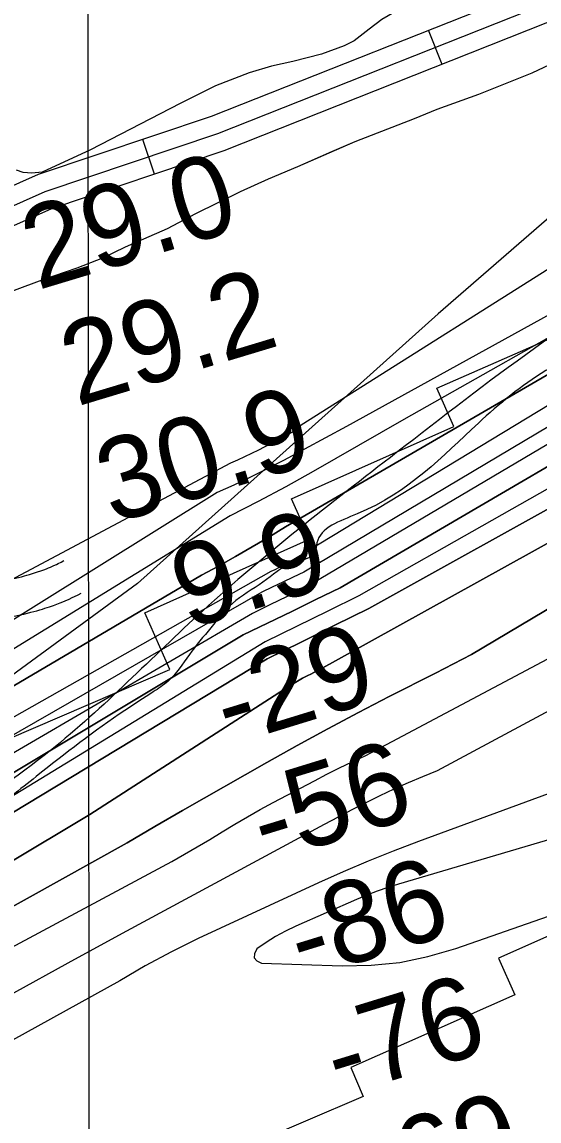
# Model space of a CAD drawing. Extents: x 3297753 to 3335611, y 652252 to 677623.
# Drawn here: x 3317590 to 3318011, y 660921 to 661817 of the extents above; entities that cross this region are included whole.
import ezdxf

# ---------------------------------------------------------------- set-up
doc = ezdxf.new("R2010")
doc.units = 0
for name, color, linetype in [('V-CHAN-NAID', 7, 'Continuous'), ('V-GRID-MAJR', 7, 'Continuous'), ('V-LEVE-TOET', 7, 'Continuous'), ('V-RIVR-EDGE', 7, 'Continuous'), ('V-RIVR-RANG', 7, 'Continuous'), ('V-ROAD-CNTR', 7, 'Continuous'), ('V-RRAP-FSHR', 7, 'Continuous'), ('V-RRAP-RVMT', 7, 'Continuous'), ('V-SITE-VEGE', 7, 'Continuous'), ('V-TOPO-DPTH', 7, 'Continuous'), ('V-TOPO-MAJR', 7, 'Continuous'), ('V-TOPO-MINR', 7, 'Continuous'), ('V-TOPO-WATR', 7, 'Continuous')]:
    doc.layers.add(name, color=color, linetype=linetype)

msp = doc.modelspace()

# ---------------------------------------------------------------- linework, layer by layer
at = {"layer": 'V-GRID-MAJR'}
msp.add_spline([(3317647.88, 657646.67), (3317644.8, 660673.92), (3317638.62, 666735.34), (3317632.45, 672796.78), (3317629.37, 675830.95)], degree=3, dxfattribs=at)
at = {"layer": 'V-LEVE-TOET'}
for points in [[(3318295.71, 661978.04), (3318276.56, 661969.64), (3318211.84, 661940.09), (3318124.1, 661898.87), (3318053.13, 661866.74), (3317945.05, 661827.35), (3317938.41, 661826.86), (3317927.41, 661830.05), (3317918.98, 661831.06), (3317906.97, 661828.99), (3317893.18, 661824.55), (3317882.95, 661818.62), (3317872.43, 661810.7), (3317860.41, 661801.1), (3317852.17, 661796.95), (3317833.61, 661790.23), (3317810.49, 661784.42), (3317793.03, 661780.47), (3317774.87, 661774.95), (3317747.38, 661764.38), (3317718.59, 661749.95), (3317645.63, 661712.37), (3317606.23, 661694.09)], [(3317563.01, 661590.41), (3317606.09, 661606.41), (3317634.77, 661616.18), (3317655.51, 661624.28), (3317674.17, 661633.18), (3317708.21, 661648.1), (3317731.44, 661660.46), (3317767.87, 661678.36), (3317790.6, 661688.63), (3317814.32, 661698.61), (3317842.21, 661710.87), (3317861.17, 661719.17), (3317909.5, 661737.74), (3317927.96, 661745.45), (3317961.81, 661757.59), (3318005.37, 661774.98), (3318033.46, 661788.32), (3318079.02, 661806.3), (3318110.18, 661817.16), (3318165.66, 661838.79), (3318193.25, 661849.96), (3318247.94, 661874.37), (3318303.29, 661898.61)], [(3317606.23, 661694.09), (3317597.75, 661693.42), (3317590.69, 661693.97), (3317585.27, 661695.61)]]:
    msp.add_lwpolyline(points, dxfattribs=at)
at = {"layer": 'V-RIVR-EDGE'}
msp.add_spline([(3319472.94, 662096.79), (3319451.36, 662084.83), (3319431.44, 662073.27), (3319412.76, 662065.44), (3319386.64, 662059.7), (3319355.13, 662056.05), (3319321.53, 662047.43), (3319286.69, 662035.91), (3319261.79, 662024.37), (3319253.91, 662022.31), (3319243.96, 662022.34), (3319236.91, 662020.28), (3319220.3, 662007.06), (3319214.06, 661999.2), (3319197.88, 661992.61), (3319174.65, 661985.21), (3319135.25, 661974.53), (3319095.84, 661962.6), (3319061.83, 661950.67), (3319035.69, 661940.78), (3319017.02, 661932.54), (3319004.15, 661925.11), (3318977.6, 661914.4), (3318949.4, 661908.67), (3318929.07, 661903.33), (3318893.41, 661894.3), (3318836.17, 661878.69), (3318802.16, 661869.66), (3318784.32, 661864.31), (3318761.1, 661859.4), (3318735.37, 661848.27), (3318707.16, 661836.32), (3318683.94, 661831.82), (3318667.77, 661829.78), (3318647.86, 661824.86), (3318612.18, 661812.51), (3318583.56, 661801.39), (3318550.78, 661789.45), (3318517.19, 661780.83), (3318486.91, 661770.55), (3318459.1, 661757.77), (3318437.11, 661748.7), (3318401.09, 661732.56), (3318376.27, 661719.66), (3318350.33, 661712.4), (3318322.69, 661702.89), (3318295.62, 661690.56), (3318275.88, 661686.66), (3318257.84, 661681.07), (3318243.73, 661673.22), (3318214.4, 661661.46), (3318180.55, 661645.76), (3318148.4, 661630.07), (3318131.47, 661619.4), (3318111.14, 661604.8), (3318079.51, 661575.01), (3318056.38, 661560.42), (3318032.66, 661542.45), (3318016.3, 661532.35), (3317961.53, 661489.66), (3317862.74, 661415.52), (3317830, 661391.93), (3317829.43, 661388.56), (3317827.16, 661382.93), (3317810.8, 661375.64), (3317785.97, 661359.92), (3317761.13, 661342.52), (3317743.62, 661322.84), (3317726.09, 661300.91), (3317708.57, 661278.97), (3317696.72, 661270.55), (3317673.58, 661255.39), (3317601.32, 661201.48), (3317560.67, 661171.71), (3317529.07, 661153.2), (3317513.82, 661140.27), (3317483.9, 661117.24), (3317464.15, 661105.46), (3317423.52, 661083.02), (3317409.43, 661079.11), (3317401.54, 661079.13), (3317375.02, 661065.67), (3317364.3, 661058.94), (3317348.5, 661051.09), (3317330.46, 661046.62), (3317307.32, 661033.16), (3317289.27, 661024.75), (3317263.88, 661012.42), (3317240.77, 661008.53), (3317230.05, 661004.05), (3317228.35, 661000.11), (3317221.59, 660998.43), (3317196.21, 660991.17), (3317170.27, 660981.66), (3317149.41, 660978.33), (3317103.16, 660960.97), (3317073.27, 660949.78), (3317034.34, 660929.59), (3316995.97, 660909.96), (3316948.02, 660886.98), (3316914.74, 660873.53), (3316885.97, 660860.65), (3316880.89, 660856.15), (3316871.29, 660848.28), (3316865.65, 660846.61), (3316855.51, 660846.63), (3316850.44, 660846.65), (3316844.22, 660840.46), (3316839.71, 660839.91), (3316835.77, 660840.48), (3316830.69, 660836.55), (3316818.84, 660828.69), (3316813.76, 660828.14), (3316808.13, 660827.03), (3316803.62, 660827.04), (3316796.84, 660818.6), (3316784.98, 660809.62), (3316774.82, 660802.88), (3316771.42, 660796.13), (3316765.18, 660779.24), (3316755.55, 660759.54), (3316745.94, 660744.35), (3316732.38, 660728.61), (3316712.63, 660717.95), (3316683.85, 660703.37), (3316676.52, 660701.13), (3316664.67, 660695.53), (3316651.68, 660680.34), (3316633.05, 660666.87), (3316616.12, 660656.2), (3316590.15, 660637.11), (3316544.42, 660603.41), (3316510, 660580.96), (3316472.73, 660551.75), (3316428.71, 660523.12), (3316390.32, 660495.6), (3316363.8, 660477.64), (3316349.69, 660469.78), (3316341.23, 660464.73), (3316335.03, 660464.75), (3316325.45, 660464.77), (3316313.61, 660461.42), (3316289.93, 660456.97), (3316257.21, 660443.53), (3316237.47, 660436.25), (3316207.01, 660423.93), (3316177.1, 660405.41), (3316154.53, 660393.07), (3316131.95, 660375.09), (3316110.5, 660362.19), (3316095.27, 660353.21), (3316080.02, 660338.03), (3316051.22, 660312.74), (3316013.92, 660270.58), (3315988.5, 660245.84), (3315960.26, 660217.18), (3315939.93, 660200.89), (3315925.81, 660185.14), (3315911.13, 660173.91), (3315895.32, 660159.86), (3315882.88, 660145.8), (3315867.63, 660130.06), (3315849.01, 660119.97), (3315837.71, 660109.29), (3315808.9, 660080.06), (3315786.88, 660062.08), (3315758.09, 660038.49), (3315733.81, 660018.83), (3315725.32, 660002.51), (3315692.01, 659976.67), (3315659.82, 659949.14), (3315603.36, 659904.2), (3315571.16, 659873.28), (3315569.47, 659873.29), (3315558.76, 659868.81), (3315547.47, 659863.2), (3315527.7, 659844.09), (3315506.25, 659828.37), (3315477.47, 659812.1), (3315461.12, 659805.94), (3315440.8, 659793.59), (3315429.5, 659781.79), (3315402.4, 659758.19), (3315361.76, 659731.8), (3315304.2, 659696.45), (3315255.66, 659666.7), (3315169.91, 659624.65), (3315140.01, 659611.76), (3315123.65, 659603.35), (3315098.82, 659588.76), (3315044.63, 659551.14), (3314989.87, 659507.33), (3314954.29, 659474.73), (3314933.97, 659462.39), (3314926.06, 659452.83), (3314915.88, 659440.45), (3314897.81, 659423.59), (3314866.75, 659396.06), (3314844.73, 659376.39), (3314848.66, 659370.75), (3314824.95, 659355.03), (3314801.82, 659342.69), (3314762.32, 659320.81), (3314730.16, 659303.42), (3314710.97, 659290.51), (3314664.68, 659256.25), (3314628.56, 659235.49), (3314603.16, 659218.09), (3314584.55, 659209.68), (3314564.82, 659208.04), (3314555.8, 659204.68), (3314546.76, 659196.25), (3314528.11, 659174.88), (3314492.47, 659118.62), (3314473.82, 659095), (3314450.67, 659074.77), (3314428.65, 659060.18), (3314423, 659054.56), (3314416.22, 659044.43), (3314398.14, 659027.57), (3314375.56, 659007.9), (3314366.53, 659005.11), (3314353.57, 659002.32), (3314347.36, 658997.27), (3314346.77, 658988.82), (3314351.26, 658983.17), (3314350.68, 658974.16), (3314342.76, 658961.78), (3314329.22, 658955.05), (3314311.71, 658940.44), (3314310, 658930.31), (3314294.2, 658921.89), (3314283.48, 658914.59), (3314276.12, 658903.91), (3314272.72, 658896.02), (3314237.73, 658871.32), (3314206.69, 658853.36), (3314198.23, 658851.13), (3314192.03, 658850.58), (3314180.19, 658846.1), (3314172.28, 658836.54), (3314164.36, 658823.6), (3314142.35, 658810.13), (3314120.89, 658792.72), (3314097.19, 658778.69), (3314086.46, 658769.14), (3314082.5, 658762.95), (3314080.22, 658754.5), (3314072.33, 658750.01), (3314036.79, 658734.32), (3314006.33, 658722), (3313997.3, 658716.39), (3313939.72, 658673.71), (3313888.34, 658634.95), (3313863.5, 658615.29), (3313820.61, 658586.66), (3313772.64, 658558.04), (3313732, 658532.78), (3313718.46, 658524.37), (3313711.13, 658521.57), (3313702.68, 658521.59), (3313693.09, 658518.79), (3313674.48, 658511.51), (3313646.82, 658494.68), (3313626.5, 658478.95), (3313619.73, 658475.02), (3313610.12, 658464.34), (3313605.01, 658449.14), (3313597.11, 658444.65), (3313577.92, 658428.92), (3313554.76, 658407.56), (3313537.8, 658387.32), (3313525.35, 658364.25), (3313506.11, 658331.61), (3313489.72, 658309.68)], degree=3, dxfattribs=at)
at = {"layer": 'V-ROAD-CNTR'}
for p, q in [((3317931.91, 661781.94), (3317920.84, 661809.83)), ((3317697.71, 661692.41), (3317688.14, 661720.84))]:
    msp.add_line(p, q, dxfattribs=at)
for points in [[(3321568.73, 662977.49), (3321346.43, 662923.6), (3321117.31, 662886.81), (3320965.64, 662851.42), (3320763.17, 662805.32), (3320677.25, 662784.43), (3320385.14, 662662.08), (3320181.21, 662592.85), (3319962.17, 662515.65), (3319741.75, 662454.28), (3319300.09, 662334.9), (3318986.34, 662211.61), (3318449.18, 661989.82), (3318047.95, 661827.99), (3317754.12, 661711.39), (3317613.9, 661664.2), (3317371.32, 661555.92)], [(3320379.83, 662676.12), (3320176.31, 662607.03), (3319957.66, 662529.97), (3319737.78, 662468.74), (3319295.37, 662349.16), (3318980.74, 662225.53), (3318443.51, 662003.71), (3318042.38, 661841.92), (3317748.96, 661725.48), (3317608.43, 661678.19), (3317360.57, 661567.55), (3316952.79, 661401.12), (3316934.4, 661396.42)], [(3318010.23, 661845.3), (3317743.8, 661739.57), (3317602.97, 661692.18), (3317354.68, 661581.35), (3316948.08, 661415.4), (3316933.04, 661411.56)], [(3317571.98, 661360.56), (3317575.5, 661361.25), (3317578.71, 661361.9), (3317581.7, 661362.55), (3317584.48, 661363.18), (3317587.07, 661363.8), (3317589.48, 661364.41), (3317591.73, 661365), (3317593.83, 661365.58), (3317595.78, 661366.14), (3317597.6, 661366.69), (3317599.27, 661367.2), (3317602.48, 661368.25), (3317605.23, 661369.21), (3317607.61, 661370.1), (3317609.68, 661370.9), (3317611.49, 661371.63), (3317613.02, 661372.28), (3317615.81, 661373.51), (3317617.84, 661374.45), (3317619.31, 661375.17), (3317621.6, 661376.33), (3317623.99, 661377.6)], [(3317577.68, 661331.11), (3317581.36, 661331.82), (3317584.88, 661332.54), (3317588.19, 661333.26), (3317591.3, 661333.96), (3317594.22, 661334.66), (3317596.97, 661335.35), (3317599.54, 661336.03), (3317601.96, 661336.7), (3317604.23, 661337.35), (3317606.36, 661337.99), (3317608.39, 661338.62), (3317612.1, 661339.84), (3317615.38, 661340.98), (3317618.24, 661342.04), (3317620.75, 661343.02), (3317622.94, 661343.91), (3317624.9, 661344.73), (3317628.19, 661346.18), (3317630.71, 661347.35), (3317632.62, 661348.28), (3317635.41, 661349.69), (3317638.07, 661351.1)]]:
    msp.add_lwpolyline(points, dxfattribs=at)
at = {"layer": 'V-RRAP-FSHR'}
msp.add_spline([(3320150.09, 662315.57), (3320047.66, 662286.07), (3319931.17, 662251.44), (3319796.75, 662213.62), (3319527.39, 662140.55), (3319274.19, 662042.74), (3319037.81, 661963.73), (3318810.27, 661886.82), (3318640.56, 661831.26), (3318442.36, 661771.51), (3318223.46, 661674.42), (3318125.37, 661625.89), (3317894.87, 661465.55), (3317737.05, 661336.67), (3317612.9, 661222.68), (3317433.81, 661109.89), (3317347.16, 661063.4), (3317219.78, 661006.27), (3317048.57, 660941.68), (3316920.5, 660895.56), (3316802.75, 660835.25), (3316727.52, 660743.33), (3316559.69, 660646.41), (3316447.95, 660562.27), (3316323.7, 660479.21), (3316253.56, 660449.94), (3316120.17, 660384.24), (3315999.77, 660284.17), (3315912.51, 660202.12), (3315858.05, 660160.36)], degree=3, dxfattribs=at)
at = {"layer": 'V-RRAP-RVMT'}
for p, q in [((3317927.68, 661518.1), (3318060.55, 661576.33)), ((3317941.48, 661486.88), (3317927.68, 661518.1)), ((3317809.21, 661427.75), (3317941.48, 661486.88)), ((3317823.95, 661394.98), (3317809.21, 661427.75)), ((3317689.74, 661334.82), (3317823.95, 661394.98)), ((3317710.14, 661288.69), (3317689.74, 661334.82)), ((3317577.67, 661231.75), (3317710.14, 661288.69)), ((3318111.35, 661113.03), (3317977.9, 661053.46)), ((3317977.9, 661053.46), (3317991.05, 661023.52)), ((3317991.05, 661023.52), (3317857.55, 660964.43)), ((3317857.55, 660964.43), (3317867.68, 660940.86)), ((3317867.68, 660940.86), (3317734.4, 660883.86))]:
    msp.add_line(p, q, dxfattribs=at)
at = {"layer": 'V-SITE-VEGE'}
for points in [[(3320452.03, 662488.58), (3320100.64, 662372.73), (3319863.79, 662307.91), (3319706.81, 662261.08), (3319376.1, 662153.18), (3318991.67, 662033.85), (3318581.09, 661913.52), (3318405.61, 661855.22), (3318294.33, 661822.62), (3318207.47, 661795.57), (3318164.91, 661777.16), (3318123.71, 661747.93), (3317928.72, 661578.78), (3317683.93, 661358.87), (3317490.56, 661217.34)], [(3317563.01, 661590.41), (3317606.09, 661606.41), (3317634.77, 661616.18), (3317655.51, 661624.28), (3317674.17, 661633.18), (3317708.21, 661648.1), (3317731.44, 661660.46), (3317767.87, 661678.35), (3317790.6, 661688.63), (3317814.32, 661698.61), (3317861.17, 661719.17), (3317909.5, 661737.74), (3317927.96, 661745.45), (3317961.81, 661757.59), (3318005.37, 661774.98), (3318033.46, 661788.32), (3318079.02, 661806.3), (3318110.18, 661817.16)]]:
    msp.add_lwpolyline(points, dxfattribs=at)
at = {"layer": 'V-TOPO-DPTH'}
for points in [[(3318853.22, 661881.9), (3318510.86, 661768.46), (3318494.95, 661763.01), (3318479.12, 661757.34), (3318463.41, 661751.34), (3317819.29, 661368.18), (3317810.74, 661364.07), (3317802.2, 661359.96), (3317793.65, 661355.86), (3317785.1, 661351.76), (3317286.61, 661065.45)], [(3318853.22, 661881.9), (3318510.86, 661768.46), (3318494.95, 661763.01), (3318479.12, 661757.34), (3318463.41, 661751.34), (3317819.29, 661368.18), (3317810.74, 661364.07), (3317802.2, 661359.96), (3317793.65, 661355.86), (3317785.1, 661351.76), (3317286.61, 661065.45)], [(3317170.5, 661032.23), (3317735.88, 661365.68), (3317749.83, 661373.08), (3317763.65, 661380.73), (3317777.31, 661388.66), (3317790.89, 661396.72), (3317804.35, 661404.98), (3318439.9, 661774.31), (3318469.85, 661786.09), (3318500.04, 661797.25), (3318530.38, 661807.99), (3318590.13, 661828.43), (3318650.51, 661848.92), (3318710.96, 661869.23)], [(3317177.14, 660927.24), (3317789.45, 661297.54), (3317817.08, 661311.15), (3317844.7, 661324.77), (3317872.32, 661338.39), (3318230.06, 661537.28), (3318253.96, 661553.16), (3318278.06, 661568.67), (3318302.54, 661583.54), (3318327.58, 661597.45), (3318352.99, 661610.7), (3318451.41, 661659.62), (3318477.16, 661671.85), (3318503.16, 661683.46), (3318529.57, 661694.14), (3318556.23, 661704.2), (3318847.22, 661808.15)], [(3318847.22, 661808.15), (3318556.23, 661704.2), (3318529.57, 661694.14), (3318503.16, 661683.46), (3318477.16, 661671.85), (3318451.41, 661659.62), (3318352.99, 661610.7), (3318327.58, 661597.45), (3318302.54, 661583.54), (3318278.06, 661568.67), (3318253.96, 661553.16), (3318230.06, 661537.28), (3317872.32, 661338.39), (3317844.7, 661324.77), (3317817.08, 661311.15), (3317789.45, 661297.54), (3317177.14, 660927.24)], [(3317305.34, 660967.04), (3317644.98, 661170.57), (3317807.34, 661275.17), (3317810.03, 661276.88), (3317812.75, 661278.55), (3317815.52, 661280.15), (3317818.34, 661281.64), (3317822.66, 661283.8), (3317825.05, 661285), (3317827.44, 661286.19), (3317829.83, 661287.39), (3318403.44, 661605.43), (3318416.79, 661612.84), (3318430.33, 661619.91), (3318483.26, 661646.22), (3318497.06, 661652.78), (3318511, 661659), (3318525.16, 661664.73), (3318539.46, 661670.13), (3318635.17, 661704.34), (3318697.54, 661726.26)], [(3318697.54, 661726.26), (3318635.17, 661704.34), (3318539.46, 661670.13), (3318525.16, 661664.73), (3318511, 661659), (3318497.06, 661652.78), (3318483.26, 661646.22), (3318430.33, 661619.91), (3318416.79, 661612.84), (3318403.44, 661605.43), (3317829.83, 661287.39), (3317827.44, 661286.19), (3317825.05, 661285), (3317822.66, 661283.8), (3317818.34, 661281.64), (3317815.52, 661280.15), (3317812.75, 661278.55), (3317810.03, 661276.88), (3317807.34, 661275.17), (3317644.98, 661170.57), (3317305.34, 660967.04)], [(3317296.64, 660936.71), (3317675.35, 661147.52), (3317697.91, 661160.78), (3317720.58, 661173.86), (3317789.25, 661212.95), (3317813.96, 661226.78), (3317838.79, 661240.39), (3317863.81, 661253.64), (3317888.95, 661266.67), (3317926.48, 661285.77), (3317955.92, 661300.91), (3318506.12, 661628.31), (3318507.94, 661629.26), (3318515.1, 661632.82), (3318516.96, 661633.71), (3318518.85, 661634.55), (3318522.69, 661636.05), (3318535.62, 661640.67), (3318544.05, 661643.64), (3318552.5, 661646.54), (3318560.98, 661649.36), (3318569.48, 661652.11), (3318692.24, 661691.19)], [(3318692.24, 661691.19), (3318569.48, 661652.11), (3318560.98, 661649.36), (3318552.5, 661646.54), (3318544.05, 661643.64), (3318535.62, 661640.67), (3318522.69, 661636.05), (3318518.85, 661634.55), (3318516.96, 661633.71), (3318515.1, 661632.82), (3318507.94, 661629.26), (3318506.12, 661628.31), (3317955.92, 661300.91), (3317926.48, 661285.77), (3317888.95, 661266.67), (3317863.81, 661253.64), (3317838.79, 661240.39), (3317813.96, 661226.78), (3317789.25, 661212.95), (3317720.58, 661173.86), (3317697.91, 661160.78), (3317675.35, 661147.52), (3317296.64, 660936.71)], [(3318164.64, 661540.14), (3317848.99, 661355.31), (3317829.23, 661345.69), (3317809.48, 661336.08), (3317789.72, 661326.48), (3317769.95, 661316.88), (3317352.2, 661066.14)], [(3317352.2, 661066.14), (3317769.95, 661316.88), (3317789.72, 661326.48), (3317809.48, 661336.08), (3317829.23, 661345.69), (3317848.99, 661355.31), (3318164.64, 661540.14)]]:
    msp.add_lwpolyline(points, dxfattribs=at)
at = {"layer": 'V-TOPO-MAJR'}
for points in [[(3318700.31, 661973.62), (3318647.24, 661957.68), (3318594.33, 661941.22), (3318541.51, 661924.43), (3318505.4, 661912.76), (3318470.85, 661901.19), (3317817.19, 661487.96), (3317814.63, 661485.65), (3317811.94, 661483.51), (3317809.08, 661481.61), (3317806.09, 661479.89), (3317782.29, 661467.53), (3317776.69, 661464.72), (3317771.04, 661462.01), (3317765.32, 661459.45), (3317759.55, 661457), (3317050.72, 661079.28)], [(3317356.23, 660941.5), (3317711.91, 661132.31), (3317722.27, 661138.2), (3317732.57, 661144.19), (3317742.79, 661150.32), (3317752.95, 661156.54), (3317763.13, 661162.73), (3317773.4, 661168.77), (3317783.79, 661174.59), (3317794.27, 661180.27), (3317827.93, 661198.06), (3317838.15, 661203.35), (3317848.43, 661208.52), (3317858.79, 661213.52), (3317869.21, 661218.41), (3318520.51, 661564.53), (3318538.89, 661572.99), (3318557.58, 661580.75), (3318576.47, 661588.05), (3318714.96, 661638.53)]]:
    msp.add_lwpolyline(points, dxfattribs=at)
at = {"layer": 'V-TOPO-MINR'}
for points in [[(3319159.64, 662049.98), (3318463.97, 661822.31), (3318461.31, 661821.41), (3318458.68, 661820.44), (3318457.81, 661820.09), (3318456.95, 661819.72), (3317854.03, 661486.84), (3317802.8, 661459.23), (3317789.46, 661452.26), (3317776.01, 661445.51), (3317762.4, 661439.09), (3317748.68, 661432.9), (3317105.4, 661031.29)], [(3319148.84, 662028.96), (3318647.23, 661865.57), (3318616.62, 661855.5), (3318586.06, 661845.3), (3318555.56, 661834.92), (3318525.1, 661824.42), (3318494.8, 661813.51), (3318464.66, 661802.17), (3318434.76, 661790.2), (3318405.03, 661777.81), (3317900.76, 661492.44), (3317826.9, 661450.19), (3317804.54, 661437.72), (3317782.01, 661425.57), (3317759.23, 661413.91), (3317154.99, 661042.27)], [(3319042.95, 661927.26), (3318501.84, 661750.53), (3318492.59, 661747.4), (3318483.38, 661744.15), (3318474.24, 661740.71), (3318465.14, 661737.15), (3317819.9, 661354.96), (3317805.8, 661348.15), (3317791.69, 661341.34), (3317777.59, 661334.53), (3317334.5, 661075.63)], [(3319004.37, 661878.29), (3318564.62, 661721.24), (3318531.77, 661708.85), (3318499.24, 661695.69), (3318467.2, 661681.39), (3318435.49, 661666.32), (3318314.43, 661606.15), (3318283.03, 661589.77), (3318252.09, 661572.61), (3318221.83, 661554.25), (3318192.04, 661535.1), (3318189.05, 661533.1), (3317864.26, 661348.75), (3317838.75, 661336.25), (3317813.23, 661323.76), (3317787.71, 661311.27), (3317244.37, 660979.27)], [(3318710.96, 661869.23), (3318650.51, 661848.92), (3318590.13, 661828.43), (3318530.38, 661807.99), (3318500.04, 661797.25), (3318469.85, 661786.09), (3318439.9, 661774.31), (3317804.35, 661404.98), (3317790.89, 661396.72), (3317777.31, 661388.66), (3317763.65, 661380.73), (3317749.83, 661373.08), (3317735.88, 661365.68), (3317170.5, 661032.23)], [(3318665.41, 661836.36), (3318520.35, 661787.55), (3318497.43, 661779.58), (3318474.62, 661771.28), (3318452, 661762.52), (3318429.48, 661753.45), (3317804.83, 661374.51), (3317801.75, 661373.04), (3317798.66, 661371.56), (3317795.58, 661370.09), (3317792.49, 661368.62), (3317238.86, 661055.06)], [(3318847.22, 661808.15), (3318556.23, 661704.2), (3318529.57, 661694.14), (3318503.16, 661683.46), (3318477.16, 661671.85), (3318451.41, 661659.62), (3318352.99, 661610.7), (3318327.58, 661597.45), (3318302.54, 661583.54), (3318278.06, 661568.67), (3318253.96, 661553.16), (3318230.06, 661537.28), (3317872.32, 661338.39), (3317844.7, 661324.77), (3317817.08, 661311.15), (3317789.45, 661297.54), (3317177.14, 660927.24)], [(3318697.54, 661726.26), (3318635.17, 661704.34), (3318539.46, 661670.13), (3318525.16, 661664.73), (3318511, 661659), (3318497.06, 661652.78), (3318483.26, 661646.22), (3318430.33, 661619.91), (3318416.79, 661612.84), (3318403.44, 661605.43), (3317829.83, 661287.39), (3317827.44, 661286.19), (3317825.05, 661285), (3317822.66, 661283.8), (3317818.34, 661281.64), (3317815.52, 661280.15), (3317812.75, 661278.55), (3317810.03, 661276.88), (3317807.34, 661275.17), (3317644.98, 661170.57), (3317305.34, 660967.04)], [(3318692.24, 661691.19), (3318569.48, 661652.11), (3318560.98, 661649.36), (3318552.5, 661646.54), (3318544.05, 661643.64), (3318535.62, 661640.67), (3318522.69, 661636.05), (3318518.85, 661634.55), (3318516.96, 661633.71), (3318515.1, 661632.82), (3318507.94, 661629.26), (3318506.12, 661628.31), (3317955.92, 661300.91), (3317926.48, 661285.77), (3317888.95, 661266.67), (3317863.81, 661253.64), (3317838.79, 661240.39), (3317813.96, 661226.78), (3317789.25, 661212.95), (3317720.58, 661173.86), (3317697.91, 661160.78), (3317675.35, 661147.52), (3317296.64, 660936.71)], [(3317583.1, 661025.31), (3317627.27, 661049.78), (3317671.61, 661073.97), (3317836.24, 661162.75), (3317847.48, 661168.72), (3317858.76, 661174.6), (3317870.12, 661180.34), (3317881.53, 661185.98), (3317893.03, 661191.41), (3317904.62, 661196.65), (3317916.34, 661201.59), (3317928.14, 661206.35), (3318537.34, 661533.73), (3318545.81, 661537.77), (3318547.71, 661538.62), (3318551.58, 661540.15), (3318553.55, 661540.82), (3318663.66, 661575.74), (3318720.76, 661593.64)], [(3318164.64, 661540.14), (3317848.99, 661355.31), (3317829.23, 661345.69), (3317809.48, 661336.08), (3317789.72, 661326.48), (3317769.95, 661316.88), (3317352.2, 661066.14)], [(3318706.4, 661442.32), (3318637.65, 661414.37), (3318616.59, 661405.95), (3318595.46, 661397.71), (3318574.23, 661389.71), (3318552.94, 661381.89), (3318408.39, 661329.75), (3318318.76, 661297.32), (3318229.17, 661264.78), (3318139.65, 661232.06), (3318050.18, 661199.22), (3317912.71, 661148.61), (3317892.1, 661140.73), (3317871.63, 661132.53), (3317851.37, 661123.83), (3317831.24, 661114.81), (3317733.33, 661069.45), (3317711.58, 661058.74), (3317690.21, 661047.35), (3317669.42, 661034.95), (3317162.8, 660754.93)], [(3318216.94, 661208.54), (3317896.35, 661113.79), (3317887.65, 661111.03), (3317879.03, 661108.06), (3317870.54, 661104.77), (3317862.12, 661101.25), (3317812.71, 661079.5), (3317804.43, 661075.5), (3317796.36, 661071.14), (3317788.61, 661066.24), (3317781.07, 661060.97), (3317779.09, 661057.13), (3317778.78, 661053.81), (3317780.94, 661051.28), (3317784.76, 661049.27), (3317850.45, 661047.13), (3317874.05, 661047.68), (3317897.39, 661049.93), (3317920.34, 661054.75), (3317943.02, 661061.29), (3318221.7, 661158.63)]]:
    msp.add_lwpolyline(points, dxfattribs=at)
at = {"layer": 'V-TOPO-WATR'}
msp.add_lwpolyline([(3318853.22, 661881.9), (3318510.86, 661768.46), (3318494.95, 661763.01), (3318479.12, 661757.34), (3318463.41, 661751.34), (3317819.29, 661368.18), (3317810.74, 661364.07), (3317802.2, 661359.96), (3317793.65, 661355.86), (3317785.1, 661351.76), (3317286.61, 661065.45)], dxfattribs=at)

# ---------------------------------------------------------------- texts
at = {"layer": 'V-CHAN-NAID'}
msp.add_text('PLAQUEMINE BEND "213" (210.4)', height=100, rotation=285.40511, dxfattribs=at).set_placement((3317236.49, 660963.88))
at = {"layer": 'V-RIVR-RANG'}
for s, rotation, p in [('29.0', 16.81833, (3317602.46, 661597.8)), ('29.2', 16.81833, (3317634.41, 661502.99)), ('30.9', 16.81833, (3317663.32, 661407.26)), ('9.9', 16.81833, (3317724.3, 661321.23)), ('-29', 17.09836, (3317758.03, 661226.54)), ('-56', 17.09836, (3317787.95, 661131.12)), ('-86', 17.09836, (3317818.12, 661035.78)), ('-76', 17.09836, (3317847.79, 660940.28)), ('-69', 17.09836, (3317877.71, 660844.86))]:
    msp.add_text(s, height=67, rotation=rotation, dxfattribs=at).set_placement(p)

doc.saveas('drawing.dxf')
